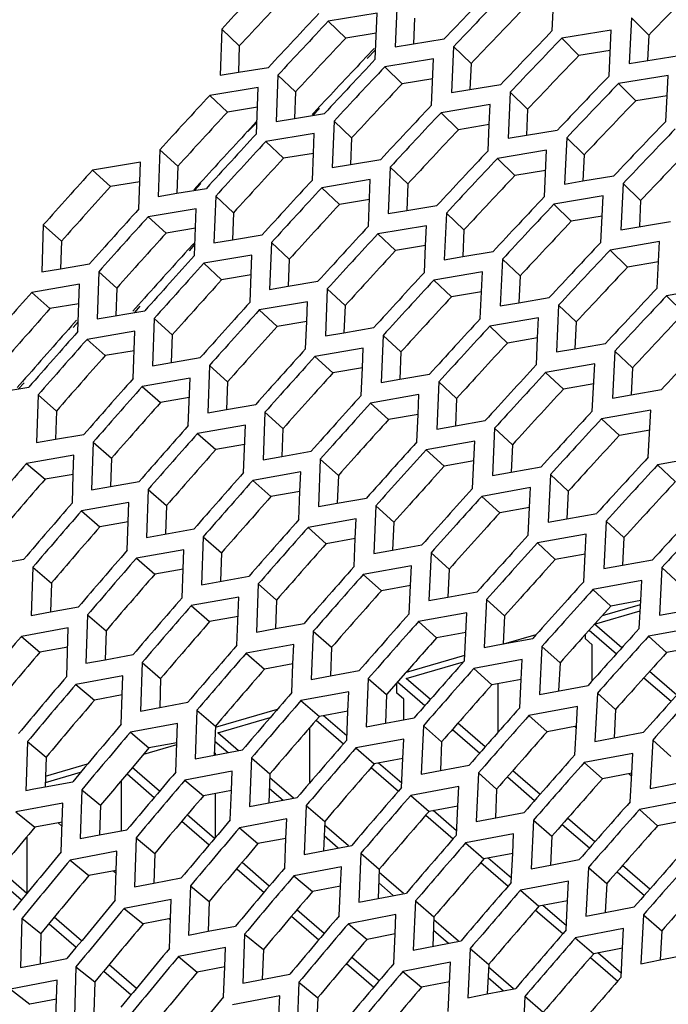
# Model space of a CAD drawing. Header units: millimetres. Extents: x 0 to 420, y 0 to 297.
# Tile 422 of 502: x 324.17 to 326.56, y 234.98 to 238.6. Entities that reach past the tile are written whole.
import ezdxf

# ---------------------------------------------------------------- set-up
doc = ezdxf.new("R2010")
doc.units = ezdxf.units.MM
doc.header["$LTSCALE"] = 23.1
doc.layers.get('0').update_dxf_attribs({"linetype": 'CONTINUOUS'})

msp = doc.modelspace()

# ---------------------------------------------------------------- linework, layer by layer
at = {"color": 3, "linetype": 'CONTINUOUS'}
for p, q in [((326.1331, 238.5617), (326.141, 238.73)), ((325.5626, 238.6708), (325.5556, 238.5017)), ((325.4891, 238.6254), (325.3094, 238.5966)), ((325.4822, 238.4561), (325.4891, 238.6254)), ((326.4249, 238.6089), (326.4165, 238.4404)), ((324.9174, 238.5673), (324.9113, 238.3973)), ((326.3501, 238.5634), (326.1679, 238.5338)), ((326.3419, 238.3947), (326.3501, 238.5634)), ((325.5556, 238.5017), (325.7359, 238.5309)), ((325.7705, 238.5029), (325.7631, 238.3334)), ((325.6969, 238.4573), (325.5168, 238.428)), ((325.6895, 238.2876), (325.6969, 238.4573)), ((326.4165, 238.4404), (326.5994, 238.4702)), ((324.9113, 238.3973), (324.9788, 238.4082)), ((324.9788, 238.4082), (325.0895, 238.4262)), ((325.1239, 238.3979), (325.1175, 238.2275)), ((325.8303, 238.3444), (325.9438, 238.363)), ((326.5593, 238.3968), (326.3766, 238.3668)), ((326.5555, 238.3222), (326.5593, 238.3968)), ((325.0513, 238.3523), (324.8733, 238.3233)), ((325.0449, 238.1816), (325.0513, 238.3523)), ((325.7631, 238.3334), (325.8303, 238.3444)), ((325.9785, 238.3351), (325.9707, 238.1652)), ((326.5506, 238.2276), (326.5555, 238.3222)), ((325.1851, 238.2386), (325.296, 238.2568)), ((325.9046, 238.2892), (325.7241, 238.2595)), ((325.9012, 238.2155), (325.9046, 238.2892)), ((325.1175, 238.2275), (325.1851, 238.2386)), ((325.3305, 238.2286), (325.3236, 238.0577)), ((325.2576, 238.1827), (325.0792, 238.1533)), ((325.2547, 238.1098), (325.2576, 238.1827)), ((325.8969, 238.1191), (325.9012, 238.2155)), ((326.0381, 238.1764), (326.1518, 238.1952)), ((325.9707, 238.1652), (326.0381, 238.1764)), ((326.1865, 238.1672), (326.1783, 237.9969)), ((324.6901, 238.1232), (324.6843, 237.9514)), ((325.2509, 238.0116), (325.2547, 238.1098)), ((326.1123, 238.1211), (325.9314, 238.091)), ((326.1042, 237.9506), (326.1123, 238.1211)), ((324.6183, 238.0773), (324.4421, 238.0482)), ((324.6159, 238.0052), (324.6183, 238.0773)), ((325.3914, 238.069), (325.5026, 238.0875)), ((325.3236, 238.0577), (325.3914, 238.069)), ((325.537, 238.0593), (325.5298, 237.888)), ((324.6125, 237.9052), (324.6159, 238.0052)), ((325.4639, 238.0131), (325.2852, 237.9833)), ((325.4568, 237.8416), (325.4639, 238.0131)), ((326.1783, 237.9969), (326.2458, 238.0083)), ((326.2458, 238.0083), (326.3598, 238.0274)), ((326.3944, 237.9994), (326.3858, 237.8287)), ((324.7525, 237.9628), (324.8611, 237.9808)), ((324.6843, 237.9514), (324.7525, 237.9628)), ((324.8953, 237.9524), (324.889, 237.7801)), ((326.32, 237.9531), (326.1388, 237.9225)), ((326.3163, 237.879), (326.32, 237.9531)), ((324.8232, 237.9061), (324.6466, 237.8766)), ((324.8171, 237.7337), (324.8232, 237.9061)), ((325.5298, 237.888), (325.5977, 237.8994)), ((325.5977, 237.8994), (325.7091, 237.9181)), ((325.7436, 237.8899), (325.7359, 237.7182)), ((326.3115, 237.7821), (326.3163, 237.879)), ((326.3858, 237.8287), (326.5677, 237.8595)), ((324.2613, 237.8467), (324.256, 237.6735)), ((325.6702, 237.8435), (325.4911, 237.8133)), ((325.667, 237.7703), (325.6702, 237.8435)), ((324.889, 237.7801), (324.9574, 237.7917)), ((324.9574, 237.7917), (325.0662, 237.81)), ((326.5277, 237.785), (326.3461, 237.754)), ((326.5189, 237.6136), (326.5277, 237.785)), ((325.1004, 237.7815), (325.0938, 237.6089)), ((325.6627, 237.6716), (325.667, 237.7703)), ((325.8041, 237.7298), (325.9157, 237.7488)), ((325.0282, 237.735), (324.8512, 237.7051)), ((325.0216, 237.5622), (325.0282, 237.735)), ((325.7359, 237.7182), (325.8041, 237.7298)), ((325.9501, 237.7206), (325.9421, 237.5485)), ((324.256, 237.6735), (324.3248, 237.6851)), ((324.3248, 237.6851), (324.4311, 237.703)), ((324.465, 237.6743), (324.4594, 237.5007)), ((325.8765, 237.6739), (325.697, 237.6432)), ((325.8732, 237.6005), (325.8765, 237.6739)), ((325.1623, 237.6205), (325.2714, 237.6391)), ((324.3938, 237.6278), (324.219, 237.5982)), ((324.3883, 237.454), (324.3938, 237.6278)), ((325.0938, 237.6089), (325.1623, 237.6205)), ((325.3056, 237.6106), (325.2986, 237.4376)), ((326.7355, 237.6169), (326.5534, 237.5855)), ((325.8686, 237.5016), (325.8732, 237.6005)), ((326.0104, 237.5602), (326.1222, 237.5794)), ((324.4594, 237.5007), (324.6349, 237.5306)), ((325.2331, 237.5639), (325.0557, 237.5336)), ((325.2302, 237.4914), (325.2331, 237.5639)), ((325.9421, 237.5485), (326.0104, 237.5602)), ((326.1567, 237.5512), (326.1483, 237.3787)), ((324.6688, 237.5019), (324.6628, 237.3279)), ((326.0829, 237.5043), (325.903, 237.4732)), ((326.0793, 237.4308), (326.0829, 237.5043)), ((325.2262, 237.3906), (325.2302, 237.4914)), ((325.3672, 237.4494), (325.4766, 237.4683)), ((324.5974, 237.4551), (324.4221, 237.4251)), ((324.5914, 237.2809), (324.5974, 237.4551)), ((325.2986, 237.4376), (325.3672, 237.4494)), ((325.5107, 237.4398), (325.5033, 237.2663)), ((326.0746, 237.3315), (326.0793, 237.4308)), ((325.438, 237.3928), (325.2603, 237.362)), ((325.4349, 237.3201), (325.438, 237.3928)), ((326.1483, 237.3787), (326.2167, 237.3906)), ((326.2167, 237.3906), (326.3288, 237.4101)), ((324.6628, 237.3279), (324.8386, 237.3582)), ((326.3632, 237.3819), (326.3544, 237.2089)), ((324.8726, 237.3295), (324.8662, 237.1551)), ((325.4307, 237.2191), (325.4349, 237.3201)), ((326.2892, 237.3347), (326.1089, 237.3032)), ((326.2805, 237.1615), (326.2892, 237.3347)), ((324.8009, 237.2825), (324.6253, 237.2521)), ((324.7946, 237.1078), (324.8009, 237.2825)), ((325.5033, 237.2663), (325.5722, 237.2783)), ((325.5722, 237.2783), (325.6817, 237.2974)), ((324.1042, 237.2316), (324.2084, 237.2495)), ((325.7159, 237.2689), (325.7081, 237.095)), ((326.423, 237.221), (326.5353, 237.2408)), ((324.2422, 237.2205), (324.2368, 237.0452)), ((325.6429, 237.2217), (325.4648, 237.1905)), ((325.6397, 237.1488), (325.6429, 237.2217)), ((326.3544, 237.2089), (326.423, 237.221)), ((324.8662, 237.1551), (324.9354, 237.1672)), ((324.9354, 237.1672), (325.0424, 237.1859)), ((325.0764, 237.1571), (325.0696, 236.9823)), ((325.6352, 237.0475), (325.6397, 237.1488)), ((326.4955, 237.1651), (326.3148, 237.1332)), ((326.4864, 236.9915), (326.4955, 237.1651)), ((325.0044, 237.1098), (324.8285, 237.079)), ((324.9978, 236.9348), (325.0044, 237.1098)), ((325.7081, 237.095), (325.7771, 237.1072)), ((325.7771, 237.1072), (325.8869, 237.1265)), ((325.9211, 237.0981), (325.9129, 236.9237)), ((324.2368, 237.0452), (324.3064, 237.0574)), ((324.3064, 237.0574), (324.4108, 237.0756)), ((324.4446, 237.0466), (324.4388, 236.8708)), ((325.8478, 237.0506), (325.6693, 237.019)), ((325.8445, 236.9776), (325.8478, 237.0506)), ((324.3737, 236.9993), (324.1999, 236.9688)), ((324.3715, 236.9282), (324.3737, 236.9993)), ((325.0696, 236.9823), (325.139, 236.9945)), ((325.139, 236.9945), (325.2462, 237.0135)), ((325.2801, 236.9847), (325.273, 236.8095)), ((326.7018, 236.9955), (326.5207, 236.9632)), ((325.8398, 236.876), (325.8445, 236.9776)), ((325.982, 236.9361), (326.092, 236.9557)), ((324.3681, 236.8233), (324.3715, 236.9282)), ((325.208, 236.9372), (325.0316, 236.9059)), ((325.2051, 236.865), (325.208, 236.9372)), ((325.9129, 236.9237), (325.982, 236.9361)), ((326.1262, 236.9272), (326.1176, 236.7524)), ((324.4388, 236.8708), (324.5086, 236.8832)), ((324.5086, 236.8832), (324.6133, 236.9017)), ((326.0528, 236.8795), (325.8739, 236.8474)), ((326.0492, 236.8063), (326.0528, 236.8795)), ((324.647, 236.8727), (324.6409, 236.6965)), ((325.2009, 236.7617), (325.2051, 236.865)), ((325.3425, 236.8219), (325.4499, 236.8411)), ((324.5759, 236.8251), (324.4017, 236.7942)), ((324.5735, 236.7538), (324.5759, 236.8251)), ((325.273, 236.8095), (325.3425, 236.8219)), ((325.4839, 236.8123), (325.4764, 236.6366)), ((326.0443, 236.7045), (326.0492, 236.8063)), ((326.187, 236.7649), (326.2972, 236.7848)), ((324.5699, 236.6487), (324.5735, 236.7538)), ((325.4115, 236.7645), (325.2348, 236.7328)), ((325.4085, 236.6922), (325.4115, 236.7645)), ((326.1176, 236.7524), (326.187, 236.7649)), ((326.3314, 236.7563), (326.3224, 236.5812)), ((324.6409, 236.6965), (324.8157, 236.7277)), ((324.8494, 236.6987), (324.8429, 236.5221)), ((326.2577, 236.7083), (326.0784, 236.6759)), ((326.254, 236.635), (326.2577, 236.7083)), ((325.4041, 236.5886), (325.4085, 236.6922)), ((325.5461, 236.6492), (325.6537, 236.6687)), ((324.7781, 236.6509), (324.6035, 236.6196)), ((324.7755, 236.5795), (324.7781, 236.6509)), ((325.4764, 236.6366), (325.5461, 236.6492)), ((325.6877, 236.6399), (325.6798, 236.4638)), ((326.2489, 236.5329), (326.254, 236.635)), ((324.0165, 236.5849), (324.1892, 236.6158)), ((324.2227, 236.5865), (324.2172, 236.409)), ((325.6151, 236.5919), (325.438, 236.5598)), ((325.6119, 236.5194), (325.6151, 236.5919)), ((326.3224, 236.5812), (326.3919, 236.5938)), ((326.3919, 236.5938), (326.5023, 236.614)), ((324.7717, 236.4741), (324.7755, 236.5795)), ((324.8429, 236.5221), (325.0181, 236.5538)), ((326.5365, 236.5855), (326.5272, 236.4099)), ((325.0518, 236.5248), (325.0449, 236.3477)), ((325.6073, 236.4155), (325.6119, 236.5194)), ((326.4626, 236.5372), (326.2829, 236.5043)), ((326.4588, 236.4637), (326.4626, 236.5372)), ((325.7496, 236.4766), (325.8575, 236.4963)), ((324.9803, 236.4767), (324.8053, 236.445)), ((324.9735, 236.2994), (324.9803, 236.4767)), ((325.6798, 236.4638), (325.7496, 236.4766)), ((325.8915, 236.4676), (325.8832, 236.291)), ((326.4534, 236.3614), (326.4588, 236.4637)), ((324.2172, 236.409), (324.2876, 236.4217)), ((324.2876, 236.4217), (324.3902, 236.4403)), ((324.4237, 236.411), (324.4179, 236.2331)), ((325.8186, 236.4192), (325.6411, 236.3867)), ((325.8104, 236.2425), (325.8186, 236.4192)), ((326.5272, 236.4099), (326.5968, 236.4227)), ((325.1151, 236.3606), (325.2205, 236.3799)), ((324.3533, 236.3629), (324.1805, 236.3316)), ((324.3475, 236.1847), (324.3533, 236.3629)), ((325.0449, 236.3477), (325.1151, 236.3606)), ((325.2542, 236.3509), (325.247, 236.1734)), ((326.6675, 236.3661), (326.4875, 236.3328)), ((325.1825, 236.3025), (325.0071, 236.2703)), ((325.1796, 236.2307), (325.1825, 236.3025)), ((325.8832, 236.291), (325.9532, 236.3039)), ((325.9532, 236.3039), (326.0613, 236.3239)), ((324.4885, 236.246), (324.5913, 236.2648)), ((326.0952, 236.2952), (326.0865, 236.1182)), ((324.4179, 236.2331), (324.4885, 236.246)), ((324.6248, 236.2355), (324.6186, 236.0571)), ((325.1753, 236.1248), (325.1796, 236.2307)), ((326.0222, 236.2466), (325.8443, 236.2136)), ((326.0187, 236.1738), (326.0222, 236.2466)), ((325.3173, 236.1864), (325.4229, 236.2059)), ((324.5541, 236.1872), (324.381, 236.1554)), ((324.5517, 236.1163), (324.5541, 236.1872)), ((325.247, 236.1734), (325.3173, 236.1864)), ((325.4566, 236.1769), (325.449, 235.999)), ((326.0136, 236.0694), (326.0187, 236.1738)), ((326.0865, 236.1182), (326.265, 236.1515)), ((324.548, 236.0085), (324.5517, 236.1163)), ((325.3846, 236.1283), (325.2089, 236.0957)), ((325.3816, 236.0564), (325.3846, 236.1283)), ((326.299, 236.1228), (326.2899, 235.9454)), ((324.6893, 236.0702), (324.7923, 236.0893)), ((324.6186, 236.0571), (324.6893, 236.0702)), ((324.8258, 236.06), (324.8193, 235.8812)), ((325.3771, 235.9502), (325.3816, 236.0564)), ((326.2257, 236.074), (326.0475, 236.0405)), ((326.222, 236.001), (326.2257, 236.074)), ((324.7549, 236.0114), (324.5814, 235.9792)), ((324.7524, 235.9404), (324.7549, 236.0114)), ((325.449, 235.999), (325.5195, 236.0122)), ((325.5195, 236.0122), (325.6253, 236.032)), ((325.659, 236.003), (325.651, 235.8246)), ((326.2168, 235.8963), (326.222, 236.001)), ((326.2899, 235.9454), (326.4688, 235.9791)), ((324.2029, 235.9446), (324.1983, 235.7949)), ((324.7485, 235.8324), (324.7524, 235.9404)), ((325.5868, 235.9541), (325.4108, 235.9211)), ((325.5836, 235.882), (325.5868, 235.9541)), ((326.5028, 235.9504), (326.4933, 235.7725)), ((324.8193, 235.8812), (324.9934, 235.9138)), ((326.4293, 235.9013), (326.2506, 235.8675)), ((326.4254, 235.8281), (326.4293, 235.9013)), ((325.0269, 235.8845), (325.0199, 235.7053)), ((325.5789, 235.7756), (325.5836, 235.882)), ((324.9558, 235.8356), (324.7819, 235.803)), ((324.9531, 235.7644), (324.9558, 235.8356)), ((325.651, 235.8246), (325.7217, 235.838)), ((325.7217, 235.838), (325.8277, 235.858)), ((325.8614, 235.8291), (325.853, 235.6503)), ((326.4199, 235.7232), (326.4254, 235.8281)), ((324.1983, 235.7949), (324.1974, 235.7649)), ((324.2686, 235.7782), (324.3693, 235.7971)), ((326.4933, 235.7725), (326.6726, 235.8067)), ((324.1974, 235.7649), (324.226, 235.7703)), ((324.226, 235.7703), (324.2686, 235.7782)), ((324.4026, 235.7675), (324.3967, 235.5874)), ((324.9489, 235.6562), (324.9531, 235.7644)), ((325.789, 235.7799), (325.6126, 235.7464)), ((325.7857, 235.7076), (325.789, 235.7799)), ((324.3326, 235.7186), (324.1608, 235.6864)), ((324.3303, 235.6483), (324.3326, 235.7186)), ((325.0199, 235.7053), (325.1945, 235.7383)), ((326.6328, 235.7287), (326.4538, 235.6944)), ((325.228, 235.709), (325.2206, 235.5294)), ((325.7807, 235.6009), (325.7857, 235.7076)), ((325.853, 235.6503), (326.0301, 235.6841)), ((324.3268, 235.5383), (324.3303, 235.6483)), ((325.1566, 235.6599), (324.9824, 235.6268)), ((325.1538, 235.5885), (325.1566, 235.6599)), ((326.0638, 235.6551), (326.0551, 235.4759)), ((324.4681, 235.6009), (324.569, 235.62)), ((324.3967, 235.5874), (324.4681, 235.6009)), ((324.6023, 235.5905), (324.5961, 235.4099)), ((325.1494, 235.48), (325.1538, 235.5885)), ((325.9912, 235.6057), (325.8144, 235.5718)), ((325.9877, 235.5333), (325.9912, 235.6057)), ((324.5321, 235.5413), (324.36, 235.5087)), ((324.5297, 235.4708), (324.5321, 235.5413)), ((325.2206, 235.5294), (325.2918, 235.543)), ((325.2918, 235.543), (325.3955, 235.5628)), ((325.429, 235.5336), (325.4213, 235.3534)), ((325.9825, 235.4263), (325.9877, 235.5333)), ((326.1261, 235.4896), (326.2325, 235.5102)), ((324.5259, 235.3605), (324.5297, 235.4708)), ((325.3575, 235.4841), (325.1828, 235.4506)), ((325.3544, 235.4126), (325.3575, 235.4841)), ((326.0551, 235.4759), (326.1261, 235.4896)), ((326.2663, 235.4812), (326.2571, 235.3015)), ((324.6676, 235.4236), (324.7688, 235.4429)), ((326.1934, 235.4315), (326.0162, 235.3972)), ((326.1897, 235.3589), (326.1934, 235.4315)), ((324.5961, 235.4099), (324.6676, 235.4236)), ((324.8021, 235.4134), (324.7954, 235.2324)), ((325.3499, 235.3038), (325.3544, 235.4126)), ((324.7316, 235.364), (324.5591, 235.3309)), ((324.729, 235.2933), (324.7316, 235.364)), ((325.4213, 235.3534), (325.4927, 235.3672)), ((325.4927, 235.3672), (325.5966, 235.3873)), ((325.6301, 235.3581), (325.622, 235.1775)), ((326.1843, 235.2517), (326.1897, 235.3589)), ((326.3282, 235.3154), (326.4349, 235.3362)), ((324.1829, 235.2948), (324.1774, 235.1129)), ((324.7251, 235.1827), (324.729, 235.2933)), ((325.5583, 235.3084), (325.3833, 235.2744)), ((325.5551, 235.2366), (325.5583, 235.3084)), ((326.2571, 235.3015), (326.3282, 235.3154)), ((326.4687, 235.3073), (326.4591, 235.1272)), ((324.7954, 235.2324), (324.8671, 235.2463)), ((324.8671, 235.2463), (324.9685, 235.2659)), ((326.3956, 235.2573), (326.218, 235.2226)), ((326.3918, 235.1845), (326.3956, 235.2573)), ((325.0018, 235.2364), (324.9948, 235.0549)), ((325.5503, 235.1276), (325.5551, 235.2366)), ((325.622, 235.1775), (325.7976, 235.2118)), ((324.9311, 235.1867), (324.7583, 235.1531)), ((324.9284, 235.1158), (324.9311, 235.1867)), ((325.8311, 235.1826), (325.8227, 235.0016)), ((326.3862, 235.077), (326.3918, 235.1845)), ((324.2494, 235.1269), (324.3483, 235.146)), ((326.4591, 235.1272), (326.5304, 235.1412)), ((326.5304, 235.1412), (326.6373, 235.1623)), ((324.1774, 235.1129), (324.2494, 235.1269)), ((324.3814, 235.1162), (324.3754, 234.9339)), ((324.9242, 235.005), (324.9284, 235.1158)), ((325.7591, 235.1326), (325.5837, 235.0982)), ((325.7508, 234.9514), (325.7591, 235.1326)), ((324.3117, 235.0665), (324.1411, 235.0334)), ((324.3095, 234.9966), (324.3117, 235.0665)), ((324.9948, 235.0549), (325.1682, 235.0888)), ((325.2015, 235.0593), (325.1941, 234.8774)), ((325.8943, 235.0157), (325.9987, 235.0363)), ((324.306, 234.884), (324.3095, 234.9966)), ((325.1306, 235.0093), (324.9574, 234.9754)), ((325.1278, 234.9383), (325.1306, 235.0093)), ((325.8227, 235.0016), (325.8943, 235.0157)), ((326.0322, 235.0071), (326.0234, 234.8256))]:
    msp.add_line(p, q, dxfattribs=at)
at = {"color": 7, "linetype": 'CONTINUOUS'}
for p, q in [((325.3094, 238.5966), (325.3737, 238.5341)), ((325.6264, 238.6079), (325.6226, 238.5126)), ((326.4249, 238.6089), (326.4878, 238.545)), ((324.9174, 238.5673), (324.9821, 238.5053)), ((325.4861, 238.552), (325.3737, 238.5341)), ((326.4878, 238.545), (326.4833, 238.4513)), ((326.1679, 238.5338), (326.2312, 238.4704)), ((324.9821, 238.5053), (324.9788, 238.4082)), ((325.4784, 238.496), (325.4478, 238.4636)), ((325.4836, 238.4907), (325.4529, 238.4585)), ((325.7705, 238.5029), (325.8344, 238.44)), ((326.3465, 238.489), (326.2312, 238.4704)), ((325.8344, 238.44), (325.8303, 238.3445)), ((325.5168, 238.428), (325.581, 238.3656)), ((325.1239, 238.3979), (325.1886, 238.336)), ((325.6937, 238.3837), (325.581, 238.3656)), ((326.3766, 238.3668), (326.44, 238.3034)), ((325.1886, 238.336), (325.1851, 238.2386)), ((325.9785, 238.3351), (326.0423, 238.2722)), ((324.8733, 238.3233), (324.9384, 238.2617)), ((326.5555, 238.3222), (326.44, 238.3034)), ((325.0486, 238.2796), (324.9384, 238.2617)), ((325.2739, 238.278), (325.2507, 238.2532)), ((325.2775, 238.2745), (325.254, 238.2499)), ((325.7241, 238.2595), (325.7883, 238.197)), ((326.0423, 238.2722), (326.0381, 238.1764)), ((325.0127, 238.1909), (325.0447, 238.2255)), ((325.014, 238.1897), (325.0465, 238.2238)), ((325.3305, 238.2286), (325.3952, 238.1666)), ((325.9012, 238.2155), (325.7883, 238.197)), ((325.0792, 238.1533), (325.1443, 238.0917)), ((325.3952, 238.1666), (325.3914, 238.069)), ((326.1865, 238.1672), (326.2503, 238.1043)), ((324.6901, 238.1232), (324.7557, 238.0622)), ((325.2547, 238.1098), (325.1443, 238.0917)), ((325.9314, 238.091), (325.9956, 238.0285)), ((326.2503, 238.1043), (326.2458, 238.0083)), ((324.4421, 238.0482), (324.5081, 237.9876)), ((324.7557, 238.0622), (324.7525, 237.9628)), ((325.537, 238.0593), (325.6017, 237.9973)), ((326.1088, 238.0472), (325.9956, 238.0285)), ((324.6159, 238.0052), (324.5081, 237.9876)), ((324.8154, 237.9758), (324.8384, 238.001)), ((326.3944, 237.9994), (326.4583, 237.9365)), ((324.8177, 237.9736), (324.8403, 237.9992)), ((325.2852, 237.9833), (325.3503, 237.9217)), ((325.6017, 237.9973), (325.5977, 237.8994)), ((324.8953, 237.9524), (324.9609, 237.8913)), ((325.4609, 237.94), (325.3503, 237.9217)), ((326.4583, 237.9365), (326.4535, 237.8402)), ((324.9609, 237.8913), (324.9574, 237.7917)), ((326.1388, 237.9225), (326.203, 237.86)), ((324.6466, 237.8766), (324.7126, 237.816)), ((325.7436, 237.8899), (325.8083, 237.8279)), ((326.3163, 237.879), (326.203, 237.86)), ((324.2613, 237.8467), (324.3277, 237.7866)), ((324.8207, 237.834), (324.7126, 237.816)), ((325.8083, 237.8279), (325.8041, 237.7298)), ((324.3277, 237.7866), (324.3248, 237.6851)), ((325.4911, 237.8133), (325.5562, 237.7517)), ((324.8149, 237.7786), (324.7934, 237.7549)), ((324.8186, 237.7751), (324.7973, 237.7512)), ((325.1004, 237.7815), (325.166, 237.7205)), ((325.667, 237.7703), (325.5562, 237.7517)), ((326.3461, 237.754), (326.4103, 237.6915)), ((325.166, 237.7205), (325.1623, 237.6205)), ((325.9501, 237.7206), (326.0148, 237.6586)), ((326.5239, 237.7107), (326.4103, 237.6915)), ((324.465, 237.6743), (324.5315, 237.6142)), ((324.8512, 237.7051), (324.9171, 237.6445)), ((325.0254, 237.6627), (324.9171, 237.6445)), ((325.697, 237.6432), (325.7621, 237.5817)), ((326.0148, 237.6586), (326.0104, 237.5602)), ((324.5315, 237.6142), (324.5283, 237.5125)), ((325.3056, 237.6106), (325.3712, 237.5496)), ((324.219, 237.5982), (324.2858, 237.5386)), ((325.8732, 237.6005), (325.7621, 237.5817)), ((326.5534, 237.5855), (326.6176, 237.523)), ((324.3915, 237.5563), (324.2858, 237.5386)), ((324.6109, 237.552), (324.5905, 237.5292)), ((324.6164, 237.5469), (324.5961, 237.524)), ((325.0557, 237.5336), (325.1217, 237.473)), ((325.3712, 237.5496), (325.3672, 237.4494)), ((326.1567, 237.5512), (326.2214, 237.4893)), ((324.365, 237.4747), (324.3835, 237.4955)), ((324.6688, 237.5019), (324.7353, 237.4418)), ((324.371, 237.4693), (324.3894, 237.4902)), ((325.2302, 237.4914), (325.1217, 237.473)), ((325.903, 237.4732), (325.968, 237.4117)), ((326.2214, 237.4893), (326.2167, 237.3906)), ((324.4221, 237.4251), (324.489, 237.3655)), ((324.7353, 237.4418), (324.7319, 237.3398)), ((325.5107, 237.4398), (325.5763, 237.3788)), ((326.0793, 237.4308), (325.968, 237.4117)), ((324.5949, 237.3835), (324.489, 237.3655)), ((325.2603, 237.362), (325.3262, 237.3014)), ((325.5763, 237.3788), (325.5722, 237.2783)), ((326.3632, 237.3819), (326.4279, 237.3199)), ((324.8726, 237.3295), (324.939, 237.2694)), ((325.4349, 237.3201), (325.3262, 237.3014)), ((326.4279, 237.3199), (326.423, 237.221)), ((326.1089, 237.3032), (326.174, 237.2417)), ((324.1652, 237.2476), (324.185, 237.2703)), ((324.1705, 237.243), (324.1904, 237.2655)), ((324.6253, 237.2521), (324.6921, 237.1924)), ((324.939, 237.2694), (324.9354, 237.1672)), ((325.7159, 237.2689), (325.7815, 237.2079)), ((326.2855, 237.261), (326.174, 237.2417)), ((324.2422, 237.2205), (324.3095, 237.1614)), ((324.7983, 237.2107), (324.6921, 237.1924)), ((325.7815, 237.2079), (325.7771, 237.1072)), ((325.4648, 237.1905), (325.5308, 237.1299)), ((324.3095, 237.1614), (324.3064, 237.0574)), ((325.0764, 237.1571), (325.1428, 237.097)), ((325.6397, 237.1488), (325.5308, 237.1299)), ((326.3148, 237.1332), (326.3799, 237.0716)), ((325.1428, 237.097), (325.139, 236.9945)), ((325.9211, 237.0981), (325.9866, 237.037)), ((324.8285, 237.079), (324.8953, 237.0193)), ((326.4916, 237.0912), (326.3799, 237.0716)), ((324.4446, 237.0466), (324.5119, 236.9875)), ((325.0017, 237.0379), (324.8953, 237.0193)), ((325.9866, 237.037), (325.982, 236.9361)), ((324.5119, 236.9875), (324.5086, 236.8832)), ((325.2801, 236.9847), (325.3466, 236.9247)), ((325.6693, 237.019), (325.7353, 236.9583)), ((324.1999, 236.9688), (324.2676, 236.9101)), ((325.8445, 236.9775), (325.7353, 236.9583)), ((326.5207, 236.9632), (326.5858, 236.9016)), ((324.3715, 236.9282), (324.2676, 236.9101)), ((325.3466, 236.9247), (325.3425, 236.8219)), ((326.1262, 236.9272), (326.1918, 236.8662)), ((325.0316, 236.9059), (325.0985, 236.8463)), ((324.647, 236.8727), (324.7143, 236.8136)), ((325.2051, 236.865), (325.0985, 236.8463)), ((325.8739, 236.8474), (325.9398, 236.7868)), ((326.1918, 236.8662), (326.187, 236.7649)), ((324.7143, 236.8136), (324.7108, 236.709)), ((325.4839, 236.8123), (325.5503, 236.7523)), ((326.0492, 236.8063), (325.9398, 236.7868)), ((324.4017, 236.7942), (324.4694, 236.7355)), ((324.5735, 236.7538), (324.4694, 236.7355)), ((325.2348, 236.7328), (325.3016, 236.6732)), ((325.5503, 236.7523), (325.5461, 236.6492)), ((326.3314, 236.7563), (326.3969, 236.6953)), ((324.8494, 236.6987), (324.9167, 236.6396)), ((326.3969, 236.6953), (326.3919, 236.5938)), ((325.4085, 236.6922), (325.3016, 236.6732)), ((326.0784, 236.6759), (326.1444, 236.6153)), ((324.9167, 236.6396), (324.913, 236.5348)), ((325.6877, 236.6399), (325.7541, 236.5799)), ((326.254, 236.635), (326.1444, 236.6153)), ((324.2227, 236.5865), (324.2908, 236.5284)), ((324.6035, 236.6196), (324.6712, 236.5609)), ((324.7755, 236.5795), (324.6712, 236.5609)), ((325.438, 236.5598), (325.5048, 236.5001)), ((325.7541, 236.5799), (325.7496, 236.4766)), ((326.5365, 236.5855), (326.6021, 236.5245)), ((324.2908, 236.5284), (324.2876, 236.4217)), ((325.0518, 236.5248), (325.1191, 236.4657)), ((325.6119, 236.5194), (325.5048, 236.5001)), ((326.2829, 236.5043), (326.3489, 236.4437)), ((324.8053, 236.445), (324.873, 236.3863)), ((325.1191, 236.4657), (325.1151, 236.3606)), ((325.8915, 236.4676), (325.9579, 236.4075)), ((326.3174, 236.4088), (326.458, 236.4494)), ((326.4588, 236.4637), (326.3489, 236.4437)), ((324.4237, 236.411), (324.4919, 236.3529)), ((324.9775, 236.4051), (324.873, 236.3863)), ((325.9579, 236.4075), (325.9532, 236.3039)), ((326.2883, 236.3773), (326.4568, 236.426)), ((325.6411, 236.3867), (325.7079, 236.327)), ((326.3891, 236.29), (326.2883, 236.3773)), ((324.4919, 236.3529), (324.4885, 236.246)), ((325.2542, 236.3509), (325.3215, 236.2918)), ((325.8153, 236.3466), (325.7079, 236.327)), ((325.9555, 236.3044), (326.0745, 236.3387)), ((326.2537, 236.3379), (326.2537, 236.324)), ((326.2686, 236.3545), (326.3689, 236.2676)), ((326.4875, 236.3328), (326.5534, 236.2722)), ((324.1805, 236.3316), (324.249, 236.2738)), ((326.2805, 236.3008), (326.2537, 236.324)), ((326.2805, 236.1689), (326.2805, 236.3008)), ((324.351, 236.2922), (324.249, 236.2738)), ((325.0071, 236.2703), (325.0748, 236.2116)), ((325.3215, 236.2918), (325.3173, 236.1864)), ((325.5966, 236.2008), (325.8114, 236.2628)), ((326.0952, 236.2952), (326.1617, 236.2351)), ((326.6635, 236.2924), (326.5534, 236.2722)), ((324.6248, 236.2355), (324.6929, 236.1774)), ((325.1796, 236.2307), (325.0748, 236.2116)), ((325.5955, 236.1773), (325.8068, 236.2383)), ((326.1617, 236.2351), (326.1567, 236.1313)), ((325.5851, 236.1877), (325.5239, 236.1178)), ((325.8443, 236.2136), (325.9111, 236.154)), ((326.5908, 236.1154), (326.4905, 236.2023)), ((324.381, 236.1554), (324.4495, 236.0977)), ((324.6929, 236.1774), (324.6893, 236.0702)), ((325.4566, 236.1769), (325.5239, 236.1178)), ((325.5609, 236.16), (325.5609, 236.124)), ((325.5645, 236.1642), (325.6649, 236.0772)), ((325.6849, 236.1), (325.5955, 236.1773)), ((326.0186, 236.1738), (325.9111, 236.154)), ((325.9341, 235.9793), (325.9341, 236.1582)), ((326.0159, 236.1733), (326.0185, 236.171)), ((326.4703, 236.1798), (326.5706, 236.0929)), ((324.5517, 236.1163), (324.4495, 236.0977)), ((325.5239, 236.1178), (325.5195, 236.0122)), ((325.5877, 236.1008), (325.5609, 236.124)), ((326.299, 236.1228), (326.3654, 236.0627)), ((325.2089, 236.0957), (325.2766, 236.037)), ((325.5877, 236.025), (325.5877, 236.1008)), ((324.8258, 236.06), (324.894, 236.0019)), ((324.895, 235.9982), (325.1226, 236.0639)), ((325.3816, 236.0564), (325.2766, 236.037)), ((326.3654, 236.0627), (326.3603, 235.9586)), ((324.9027, 235.9773), (325.0961, 236.0332)), ((325.265, 236.0236), (325.3654, 235.9366)), ((325.3778, 235.9659), (325.2923, 236.0399)), ((325.8866, 235.9253), (325.7862, 236.0122)), ((326.0475, 236.0405), (326.1143, 235.9809)), ((324.5814, 235.9792), (324.6499, 235.9215)), ((324.894, 236.0019), (324.8901, 235.8945)), ((324.9792, 235.9111), (324.9027, 235.9773)), ((325.2413, 235.7929), (325.2413, 235.9962)), ((325.659, 236.003), (325.7263, 235.9439)), ((325.7663, 235.9895), (325.8667, 235.9025)), ((326.222, 236.001), (326.1143, 235.9809)), ((326.2161, 235.9999), (326.2217, 235.995)), ((324.2029, 235.9446), (324.2718, 235.8874)), ((324.6307, 235.8988), (324.7521, 235.9339)), ((324.7524, 235.9404), (324.6499, 235.9215)), ((324.892, 235.9466), (324.9412, 235.904)), ((325.7263, 235.9439), (325.7217, 235.838)), ((326.5028, 235.9504), (326.5692, 235.8903)), ((324.6499, 235.9215), (324.589, 235.8497)), ((324.8949, 235.9008), (324.8905, 235.9046)), ((324.8949, 235.8954), (324.8949, 235.9008)), ((325.4108, 235.9211), (325.4784, 235.8624)), ((324.2718, 235.8874), (324.2686, 235.7782)), ((324.2698, 235.8177), (324.4243, 235.8623)), ((325.0269, 235.8845), (325.095, 235.8264)), ((325.5836, 235.882), (325.4784, 235.8624)), ((325.5796, 235.7911), (325.494, 235.8653)), ((326.2506, 235.8675), (326.3174, 235.8078)), ((324.2691, 235.7944), (324.3986, 235.8318)), ((324.5692, 235.8262), (324.6696, 235.7392)), ((324.6891, 235.7623), (324.5887, 235.8493)), ((325.095, 235.8264), (325.091, 235.7187)), ((325.4667, 235.8489), (325.5671, 235.7619)), ((325.8614, 235.8291), (325.9287, 235.7699)), ((326.0883, 235.7505), (325.9879, 235.8375)), ((326.4254, 235.8281), (326.3174, 235.8078)), ((326.4164, 235.8264), (326.425, 235.819)), ((324.5485, 235.6161), (324.5485, 235.8008)), ((324.7819, 235.803), (324.8504, 235.7453)), ((325.1815, 235.7359), (325.0945, 235.8113)), ((325.968, 235.8148), (326.0684, 235.7278)), ((324.4026, 235.7675), (324.4716, 235.7104)), ((324.9531, 235.7644), (324.8504, 235.7453)), ((324.8949, 235.5924), (324.8949, 235.7536)), ((325.093, 235.7725), (325.1436, 235.7287)), ((325.9287, 235.7699), (325.9239, 235.6638)), ((325.6126, 235.7464), (325.6802, 235.6878)), ((324.1608, 235.6864), (324.2302, 235.6297)), ((324.4716, 235.7104), (324.4681, 235.6009)), ((325.228, 235.709), (325.2961, 235.6509)), ((325.7857, 235.7076), (325.6802, 235.6878)), ((325.7814, 235.6163), (325.6956, 235.6907)), ((326.4538, 235.6944), (326.5206, 235.6347)), ((324.3303, 235.6483), (324.2302, 235.6297)), ((324.3158, 235.6456), (324.3298, 235.6334)), ((324.7709, 235.6515), (324.8713, 235.5645)), ((324.8908, 235.5876), (324.7904, 235.6746)), ((325.2961, 235.6509), (325.2918, 235.543)), ((325.6685, 235.6742), (325.7689, 235.5872)), ((326.0638, 235.6551), (326.1311, 235.596)), ((326.2901, 235.5758), (326.1897, 235.6628)), ((326.6288, 235.6553), (326.5206, 235.6347)), ((324.9824, 235.6268), (325.0508, 235.5691)), ((325.3839, 235.5606), (325.2955, 235.6371)), ((326.1697, 235.6401), (326.2701, 235.5531)), ((324.2021, 235.3879), (324.2021, 235.5959)), ((324.6023, 235.5905), (324.6713, 235.5333)), ((325.1538, 235.5885), (325.0508, 235.5691)), ((325.294, 235.5985), (325.3461, 235.5534)), ((325.8144, 235.5718), (325.882, 235.5131)), ((326.1311, 235.596), (326.1261, 235.4896)), ((324.36, 235.5087), (324.4293, 235.4519)), ((324.6713, 235.5333), (324.6676, 235.4236)), ((325.0925, 235.4129), (324.9921, 235.4999)), ((325.429, 235.5336), (325.4971, 235.4754)), ((325.8702, 235.4995), (325.9706, 235.4125)), ((325.9877, 235.5333), (325.882, 235.5131)), ((325.9833, 235.4415), (325.8972, 235.516)), ((324.2002, 235.3857), (324.0999, 235.4726)), ((324.5297, 235.4708), (324.4293, 235.4519)), ((324.5198, 235.469), (324.5293, 235.4607)), ((324.9726, 235.4768), (325.073, 235.3898)), ((325.4971, 235.4754), (325.4927, 235.3672)), ((325.5863, 235.3853), (325.4966, 235.463)), ((326.2663, 235.4812), (326.3335, 235.4221)), ((326.3715, 235.4654), (326.4719, 235.3784)), ((326.4918, 235.4011), (326.3914, 235.4881)), ((324.0814, 235.4486), (324.181, 235.3624)), ((325.1828, 235.4506), (325.2513, 235.3929)), ((324.8021, 235.4134), (324.871, 235.3562)), ((325.3544, 235.4126), (325.2513, 235.3929)), ((325.495, 235.4244), (325.5485, 235.378)), ((326.0162, 235.3972), (326.0838, 235.3385)), ((326.3335, 235.4221), (326.3282, 235.3154)), ((324.871, 235.3562), (324.8671, 235.2463)), ((325.6301, 235.3581), (325.6982, 235.2999)), ((326.1897, 235.3589), (326.0838, 235.3385)), ((324.5591, 235.3309), (324.6284, 235.2742)), ((325.2943, 235.2382), (325.1939, 235.3252)), ((326.0719, 235.3248), (326.1723, 235.2378)), ((326.1851, 235.2667), (326.0989, 235.3414)), ((324.1829, 235.2948), (324.2527, 235.2387)), ((324.4019, 235.211), (324.3016, 235.2979)), ((324.729, 235.2933), (324.6284, 235.2742)), ((324.7237, 235.2923), (324.7288, 235.2879)), ((325.1743, 235.3021), (325.2747, 235.2151)), ((325.6982, 235.2999), (325.6935, 235.1915)), ((325.7887, 235.2101), (325.6977, 235.2888)), ((326.4687, 235.3073), (326.536, 235.2481)), ((324.2832, 235.2738), (324.3827, 235.1877)), ((325.3833, 235.2744), (325.4518, 235.2167)), ((325.696, 235.2503), (325.751, 235.2027)), ((326.536, 235.2481), (326.5304, 235.1412)), ((324.2527, 235.2387), (324.2494, 235.1269)), ((325.0018, 235.2364), (325.0707, 235.1792)), ((325.5551, 235.2366), (325.4518, 235.2167)), ((326.218, 235.2226), (326.2856, 235.1639)), ((325.0707, 235.1792), (325.0666, 235.0689)), ((325.8311, 235.1826), (325.8993, 235.1244)), ((326.3918, 235.1845), (326.2856, 235.1639)), ((324.7583, 235.1531), (324.8276, 235.0964)), ((325.496, 235.0635), (325.3956, 235.1505)), ((326.2737, 235.1501), (326.3741, 235.0631)), ((326.3869, 235.092), (326.3005, 235.1668)), ((324.3814, 235.1162), (324.4511, 235.06)), ((324.6036, 235.0363), (324.5033, 235.1232)), ((324.9284, 235.1158), (324.8276, 235.0964)), ((325.3761, 235.1274), (325.4765, 235.0404)), ((325.8993, 235.1244), (325.8943, 235.0157)), ((325.991, 235.0348), (325.8988, 235.1147)), ((324.484, 235.0999), (324.5844, 235.013)), ((325.5837, 235.0982), (325.6522, 235.0405)), ((325.8971, 235.0762), (325.9534, 235.0274)), ((324.1411, 235.0334), (324.2112, 234.9777)), ((324.4511, 235.06), (324.4476, 234.948)), ((325.2015, 235.0593), (325.2705, 235.0021)), ((325.7558, 235.0607), (325.6522, 235.0405)), ((324.3095, 234.9966), (324.2112, 234.9777)), ((325.2705, 235.0021), (325.2661, 234.8916)), ((326.0322, 235.0071), (326.1003, 234.9489))]:
    msp.add_line(p, q, dxfattribs=at)
at = {"color": 3, "linetype": 'CONTINUOUS'}
for centre, radius, start, end in [((360.7333, 205.2984), 48.8835, 136.79418, 137.11138), ((361.5332, 204.6084), 49.3171, 136.22293, 136.54034), ((361.5928, 204.5568), 49.3515, 136.22293, 136.54034), ((361.0316, 205.04), 49.0558, 136.79418, 137.11138), ((361.0913, 204.9883), 49.0902, 136.79418, 137.11138), ((361.891, 204.2985), 49.5236, 136.22293, 136.54034), ((361.9507, 204.2469), 49.558, 136.22293, 136.54034), ((361.3896, 204.73), 49.2625, 136.79418, 137.11138), ((361.4493, 204.6783), 49.2969, 136.79418, 137.11138), ((362.2489, 203.9886), 49.7301, 136.22293, 136.54034), ((362.3085, 203.937), 49.7646, 136.22293, 136.54034), ((360.9395, 205.1182), 49.024, 137.36508, 137.68212), ((361.7476, 204.42), 49.4692, 136.79418, 137.11138), ((361.8073, 204.3683), 49.5037, 136.79418, 137.11138), ((362.6067, 203.6788), 49.9366, 136.22293, 136.54034), ((361.2379, 204.8597), 49.1964, 137.36508, 137.68212), ((362.6664, 203.6271), 49.9711, 136.22293, 136.54034), ((361.2976, 204.808), 49.2308, 137.36508, 137.68212), ((362.1056, 204.1099), 49.6759, 136.79418, 137.11138), ((362.1653, 204.0583), 49.7104, 136.79418, 137.11138), ((360.7795, 205.2559), 48.9463, 137.9357, 138.25264), ((361.596, 204.5496), 49.4032, 137.36508, 137.68212), ((361.6557, 204.4979), 49.4377, 137.36508, 137.68212), ((362.4636, 203.7999), 49.8826, 136.79418, 137.11138), ((361.078, 204.9974), 49.1187, 137.9357, 138.25264), ((362.5233, 203.7482), 49.9171, 136.79418, 137.11138), ((361.1377, 204.9457), 49.1532, 137.9357, 138.25264), ((361.9542, 204.2395), 49.6101, 137.36508, 137.68212), ((362.0138, 204.1878), 49.6446, 137.36508, 137.68212), ((362.8216, 203.4899), 50.0893, 136.79418, 137.11138), ((362.8813, 203.4382), 50.1238, 136.79418, 137.11138), ((361.4362, 204.6872), 49.3257, 137.9357, 138.25264), ((361.4959, 204.6355), 49.3602, 137.9357, 138.25264), ((362.3123, 203.9293), 49.817, 137.36508, 137.68212), ((362.372, 203.8776), 49.8514, 137.36508, 137.68212), ((363.1796, 203.1798), 50.2961, 136.79418, 137.11138), ((360.9694, 205.0912), 49.0642, 138.50615, 138.82302), ((363.2393, 203.1282), 50.3305, 136.79418, 137.11138), ((361.7944, 204.377), 49.5327, 137.9357, 138.25264), ((361.8541, 204.3253), 49.5672, 137.9357, 138.25264), ((362.6704, 203.6192), 50.0238, 137.36508, 137.68212), ((362.7301, 203.5675), 50.0583, 137.36508, 137.68212), ((361.2679, 204.8327), 49.2367, 138.50615, 138.82302), ((361.3276, 204.781), 49.2713, 138.50615, 138.82302), ((363.5376, 202.8698), 50.5028, 136.79418, 137.11138), ((362.1526, 204.0668), 49.7397, 137.9357, 138.25264), ((362.2123, 204.0151), 49.7742, 137.9357, 138.25264), ((366.5198, 200.2887), 52.2007, 134.81898, 146.75928), ((363.0285, 203.3091), 50.2307, 137.36508, 137.68212), ((361.6262, 204.5224), 49.4438, 138.50615, 138.82302), ((363.0882, 203.2574), 50.2652, 137.36508, 137.68212), ((361.6859, 204.4707), 49.4783, 138.50615, 138.82302), ((362.5108, 203.7566), 49.9467, 137.9357, 138.25264), ((362.5705, 203.7049), 49.9812, 137.9357, 138.25264), ((363.3866, 202.9989), 50.4376, 137.36508, 137.68212), ((363.4463, 202.9472), 50.4721, 137.36508, 137.68212), ((361.9844, 204.2122), 49.6508, 138.50615, 138.82302), ((362.0441, 204.1605), 49.6853, 138.50615, 138.82302), ((362.869, 203.4464), 50.1536, 137.9357, 138.25264), ((362.9287, 203.3947), 50.1881, 137.9357, 138.25264), ((363.7447, 202.6888), 50.6445, 137.36508, 137.68212), ((361.5091, 204.6238), 49.3779, 139.0765, 139.39336), ((363.8044, 202.6371), 50.6789, 137.36508, 137.68212), ((362.3427, 203.9019), 49.8579, 138.50615, 138.82302), ((362.4024, 203.8502), 49.8924, 138.50615, 138.82302), ((363.2272, 203.1362), 50.3606, 137.9357, 138.25264), ((363.2869, 203.0845), 50.3951, 137.9357, 138.25264), ((361.8077, 204.3652), 49.5505, 139.0765, 139.39336), ((364.1029, 202.3786), 50.8513, 137.36508, 137.68212), ((361.8674, 204.3135), 49.585, 139.0765, 139.39336), ((364.1625, 202.327), 50.8858, 137.36508, 137.68212), ((362.7009, 203.5917), 50.0649, 138.50615, 138.82302), ((362.7606, 203.54), 50.0994, 138.50615, 138.82302), ((363.5854, 202.826), 50.5676, 137.9357, 138.25264), ((363.6451, 202.7743), 50.6021, 137.9357, 138.25264), ((362.1659, 204.055), 49.7575, 139.0765, 139.39336), ((362.2256, 204.0033), 49.792, 139.0765, 139.39336), ((363.0591, 203.2815), 50.2719, 138.50615, 138.82302), ((363.1189, 203.2297), 50.3065, 138.50615, 138.82302), ((363.9436, 202.5158), 50.7746, 137.9357, 138.25264), ((364.0033, 202.4641), 50.8091, 137.9357, 138.25264), ((362.5242, 203.7447), 49.9646, 139.0765, 139.39336), ((362.5839, 203.693), 49.9991, 139.0765, 139.39336), ((363.4174, 202.9712), 50.479, 138.50615, 138.82302), ((363.4771, 202.9195), 50.5135, 138.50615, 138.82302), ((364.3018, 202.2056), 50.9816, 137.9357, 138.25264), ((364.3615, 202.1539), 51.0161, 137.9357, 138.25264), ((362.0402, 204.1638), 49.6802, 139.64685, 139.96375), ((362.8824, 203.4345), 50.1716, 139.0765, 139.39336), ((362.9421, 203.3828), 50.2061, 139.0765, 139.39336), ((363.7756, 202.661), 50.686, 138.50615, 138.82302), ((363.8353, 202.6092), 50.7205, 138.50615, 138.82302), ((364.66, 201.8954), 51.1885, 137.9357, 138.25264), ((362.3387, 203.9053), 49.8527, 139.64685, 139.96375), ((362.3984, 203.8536), 49.8872, 139.64685, 139.96375), ((364.7197, 201.8437), 51.223, 137.9357, 138.25264), ((363.2407, 203.1242), 50.3787, 139.0765, 139.39336), ((363.3004, 203.0725), 50.4132, 139.0765, 139.39336), ((364.1339, 202.3507), 50.8931, 138.50615, 138.82302), ((362.6969, 203.595), 50.0597, 139.64685, 139.96375), ((364.1936, 202.299), 50.9276, 138.50615, 138.82302), ((362.7566, 203.5433), 50.0942, 139.64685, 139.96375), ((363.5989, 202.814), 50.5857, 139.0765, 139.39336), ((363.6586, 202.7623), 50.6202, 139.0765, 139.39336), ((364.4921, 202.0405), 51.1001, 138.50615, 138.82302), ((364.5518, 201.9888), 51.1346, 138.50615, 138.82302), ((363.0551, 203.2848), 50.2667, 139.64685, 139.96375), ((363.1148, 203.2331), 50.3012, 139.64685, 139.96375), ((363.9572, 202.5037), 50.7928, 139.0765, 139.39336), ((364.0169, 202.452), 50.8273, 139.0765, 139.39336), ((364.8504, 201.7302), 51.3072, 138.50615, 138.82302), ((364.9101, 201.6785), 51.3417, 138.50615, 138.82302), ((363.4134, 202.9746), 50.4737, 139.64685, 139.96375), ((363.4731, 202.9229), 50.5082, 139.64685, 139.96375), ((364.3154, 202.1934), 50.9998, 139.0765, 139.39336), ((364.3751, 202.1417), 51.0343, 139.0765, 139.39336), ((362.8607, 203.4528), 50.1432, 140.21729, 140.53426), ((365.2086, 201.42), 51.5142, 138.50615, 138.82302), ((362.9204, 203.4011), 50.1777, 140.21729, 140.53426), ((365.2683, 201.3683), 51.5487, 138.50615, 138.82302), ((363.7716, 202.6643), 50.6808, 139.64685, 139.96375), ((363.8313, 202.6126), 50.7153, 139.64685, 139.96375), ((364.6737, 201.8832), 51.2069, 139.0765, 139.39336), ((364.7334, 201.8315), 51.2414, 139.0765, 139.39336), ((363.2188, 203.1426), 50.3501, 140.21729, 140.53426), ((363.2785, 203.0909), 50.3846, 140.21729, 140.53426), ((364.1298, 202.3541), 50.8878, 139.64685, 139.96375), ((364.1895, 202.3024), 50.9223, 139.64685, 139.96375), ((365.0319, 201.5729), 51.4139, 139.0765, 139.39336), ((365.0917, 201.5212), 51.4484, 139.0765, 139.39336), ((363.577, 202.8324), 50.5571, 140.21729, 140.53426), ((363.6367, 202.7807), 50.5916, 140.21729, 140.53426), ((364.488, 202.0439), 51.0948, 139.64685, 139.96375), ((364.5477, 201.9922), 51.1293, 139.64685, 139.96375), ((365.3902, 201.2627), 51.621, 139.0765, 139.39336), ((363.9352, 202.5222), 50.764, 140.21729, 140.53426)]:
    msp.add_arc(centre, radius, start, end, dxfattribs=at)
at = {"color": 7, "linetype": 'CONTINUOUS'}
for centre, radius, start, end in [((362.0567, 204.1592), 49.4725, 135.65123, 135.9689), ((360.7038, 205.3239), 48.7549, 136.79418, 137.11138), ((361.5634, 204.5822), 49.2231, 136.22293, 136.54034), ((361.0618, 205.0139), 48.9617, 136.79418, 137.11138), ((359.8152, 206.0728), 47.2259, 136.69591, 137.00445), ((361.9212, 204.2723), 49.4296, 136.22293, 136.54034), ((361.4198, 204.7039), 49.1684, 136.79418, 137.11138), ((362.2791, 203.9624), 49.6361, 136.22293, 136.54034), ((360.9099, 205.1438), 48.8953, 137.36508, 137.68212), ((359.7322, 206.1437), 47.249, 137.29193, 137.60447), ((361.7778, 204.3938), 49.3751, 136.79418, 137.11138), ((362.637, 203.6526), 49.8426, 136.22293, 136.54034), ((361.268, 204.8336), 49.1022, 137.36508, 137.68212), ((362.1358, 204.0838), 49.5818, 136.79418, 137.11138), ((360.7499, 205.2816), 48.8175, 137.9357, 138.25264), ((361.6262, 204.5235), 49.309, 137.36508, 137.68212), ((362.4938, 203.7738), 49.7885, 136.79418, 137.11138), ((361.1081, 204.9714), 49.0245, 137.9357, 138.25264), ((359.8803, 206.0133), 47.314, 137.86576, 138.19619), ((361.9843, 204.2134), 49.5159, 137.36508, 137.68212), ((362.8518, 203.4637), 49.9952, 136.79418, 137.11138), ((361.4663, 204.6612), 49.2315, 137.9357, 138.25264), ((362.3424, 203.9032), 49.7228, 137.36508, 137.68212), ((360.9397, 205.1169), 48.9354, 138.50615, 138.82302), ((363.2098, 203.1537), 50.2019, 136.79418, 137.11138), ((359.8121, 206.0716), 47.3566, 138.46179, 138.79134), ((361.8245, 204.351), 49.4385, 137.9357, 138.25264), ((362.7005, 203.5931), 49.9296, 137.36508, 137.68212), ((361.298, 204.8067), 49.1425, 138.50615, 138.82302), ((366.4511, 200.3147), 52.1299, 134.78537, 149.11005), ((362.1827, 204.0408), 49.6454, 137.9357, 138.25264), ((363.0586, 203.283), 50.1365, 137.36508, 137.68212), ((361.6562, 204.4964), 49.3495, 138.50615, 138.82302), ((362.5409, 203.7306), 49.8524, 137.9357, 138.25264), ((363.4167, 202.9728), 50.3434, 137.36508, 137.68212), ((362.0145, 204.1862), 49.5566, 138.50615, 138.82302), ((362.8991, 203.4203), 50.0594, 137.9357, 138.25264), ((361.4795, 204.6495), 49.2491, 139.0765, 139.39336), ((363.7749, 202.6627), 50.5503, 137.36508, 137.68212), ((362.3727, 203.8759), 49.7636, 138.50615, 138.82302), ((363.2573, 203.1101), 50.2664, 137.9357, 138.25264), ((361.8377, 204.3392), 49.4562, 139.0765, 139.39336), ((362.731, 203.5657), 49.9706, 138.50615, 138.82302), ((363.6155, 202.7999), 50.4734, 137.9357, 138.25264), ((362.196, 204.029), 49.6632, 139.0765, 139.39336), ((363.0892, 203.2554), 50.1777, 138.50615, 138.82302), ((363.9737, 202.4897), 50.6803, 137.9357, 138.25264), ((362.5542, 203.7187), 49.8703, 139.0765, 139.39336), ((363.4468, 202.9457), 50.3839, 138.50615, 138.7174), ((362.0105, 204.1895), 49.5514, 139.64685, 139.96375), ((364.3319, 202.1795), 50.8873, 137.9357, 138.25264), ((362.9125, 203.4084), 50.0773, 139.0765, 139.39336), ((363.8057, 202.6349), 50.5918, 138.50615, 138.82302), ((362.3687, 203.8792), 49.7584, 139.64685, 139.96375), ((363.2707, 203.0982), 50.2844, 139.0765, 139.39336), ((364.1639, 202.3247), 50.7988, 138.50615, 138.82302), ((363.629, 202.7879), 50.4914, 139.0765, 139.39336), ((362.7259, 203.5699), 49.9641, 139.75482, 139.96375), ((364.5222, 202.0144), 51.0058, 138.50615, 138.82302), ((363.0852, 203.2588), 50.1725, 139.64685, 139.96375), ((363.9872, 202.4777), 50.6985, 139.0765, 139.39336), ((362.5326, 203.7369), 49.842, 140.21729, 140.53426), ((364.8804, 201.7042), 51.2129, 138.50615, 138.82302), ((363.4434, 202.9485), 50.3795, 139.64685, 139.96375), ((364.3455, 202.1674), 50.9056, 139.0765, 139.39336), ((362.8908, 203.4267), 50.049, 140.21729, 140.53426), ((365.2387, 201.3939), 51.4199, 138.50615, 138.82302), ((363.8017, 202.6383), 50.5865, 139.64685, 139.96375), ((364.7037, 201.8572), 51.1126, 139.0765, 139.39336), ((363.2489, 203.1165), 50.2559, 140.21729, 140.53426), ((364.1599, 202.3281), 50.7935, 139.64685, 139.96375), ((365.062, 201.5469), 51.3197, 139.0765, 139.39336), ((363.6071, 202.8063), 50.4629, 140.21729, 140.53426), ((364.5181, 202.0178), 51.0005, 139.64685, 139.96375)]:
    msp.add_arc(centre, radius, start, end, dxfattribs=at)
at = {"color": 3, "linetype": 'CONTINUOUS'}
msp.add_open_spline([(315.7926, 227.5731), (317.0557, 229.7803), (319.9523, 234.0964), (323.3832, 237.9996), (325.2495, 239.863)], degree=3, knots=[0, 0, 0, 0, 0.490908, 1, 1, 1, 1], dxfattribs=at)
at = {"color": 7, "linetype": 'CONTINUOUS'}
msp.add_open_spline([(315.7932, 227.5731), (316.4069, 228.6627), (317.74, 230.829), (320.762, 235.0427), (323.3728, 238.0033), (325.2433, 239.8692)], degree=3, knots=[0, 0, 0, 0, 0.241286, 0.490234, 1, 1, 1, 1], dxfattribs=at)

doc.saveas('drawing.dxf')
